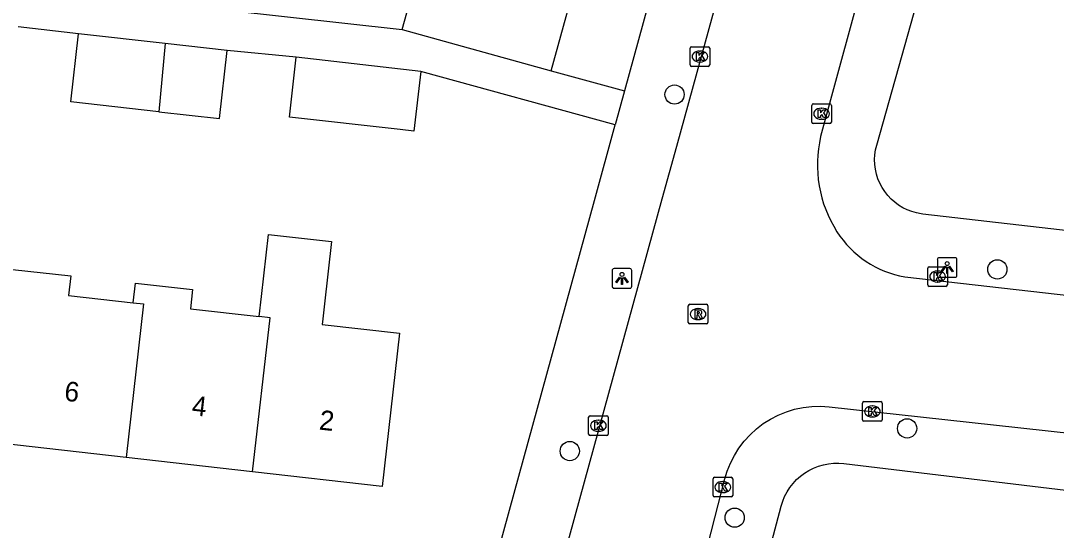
# Model space of a CAD drawing. Extents: x 162026 to 163499, y 387297 to 388169.
# Drawn here: x 162314.8 to 162367.4, y 387674.7 to 387700.6 of the extents above; entities that cross this region are included whole.
import ezdxf

# ---------------------------------------------------------------- set-up
doc = ezdxf.new("R2010")
doc.units = 0
for name, color, linetype in [('IMGEO_Boom', 7, 'Continuous'), ('IMGEO_Kolk', 7, 'Continuous'), ('IMGEO_Lichtpunt', 7, 'Continuous'), ('IMGEO_Pand', 7, 'Continuous'), ('IMGEO_Pand_nummerreeks', 7, 'Continuous'), ('IMGEO_Rijbaan_lokaal_open', 7, 'Continuous'), ('IMGEO_Rioolput', 7, 'Continuous'), ('IMGEO_Voetpad_open', 7, 'Continuous')]:
    doc.layers.add(name, color=color, linetype=linetype)

msp = doc.modelspace()

# ---------------------------------------------------------------- linework, layer by layer
at = {"layer": 'IMGEO_Boom'}
for centre in [(162347.993, 387696.87), (162364.402, 387687.982), (162359.815, 387679.899), (162342.667, 387678.747), (162351.051, 387675.362)]:
    msp.add_circle(centre, 0.489, dxfattribs=at)
at = {"layer": 'IMGEO_Kolk'}
for p, q in [((162348.781, 387698.376), (162348.781, 387699.228)), ((162348.856, 387699.302), (162349.708, 387699.302)), ((162349.269, 387699.082), (162349.294, 387699.082)), ((162349.782, 387699.228), (162349.782, 387698.376)), ((162349.708, 387698.302), (162348.856, 387698.302)), ((162349.292, 387698.522), (162349.267, 387698.522)), ((162354.966, 387695.468), (162354.966, 387696.32)), ((162355.041, 387696.394), (162355.893, 387696.394)), ((162355.454, 387696.174), (162355.479, 387696.174)), ((162355.967, 387696.32), (162355.967, 387695.468)), ((162355.893, 387695.394), (162355.041, 387695.394)), ((162355.477, 387695.614), (162355.452, 387695.614)), ((162360.861, 387687.193), (162360.861, 387688.045)), ((162360.936, 387688.119), (162361.788, 387688.119)), ((162361.862, 387688.045), (162361.862, 387687.193)), ((162361.349, 387687.899), (162361.374, 387687.899)), ((162361.788, 387687.119), (162360.936, 387687.119)), ((162361.372, 387687.339), (162361.347, 387687.339)), ((162357.547, 387680.334), (162357.547, 387681.186)), ((162357.622, 387681.26), (162358.474, 387681.26)), ((162358.548, 387681.186), (162358.548, 387680.334)), ((162358.035, 387681.04), (162358.06, 387681.04)), ((162343.623, 387679.61), (162343.623, 387680.462)), ((162343.698, 387680.536), (162344.55, 387680.536)), ((162344.111, 387680.316), (162344.136, 387680.316)), ((162344.624, 387680.462), (162344.624, 387679.61)), ((162358.474, 387680.26), (162357.622, 387680.26)), ((162358.058, 387680.48), (162358.033, 387680.48)), ((162344.134, 387679.756), (162344.109, 387679.756)), ((162344.55, 387679.536), (162343.698, 387679.536)), ((162349.948, 387676.489), (162349.948, 387677.341)), ((162350.023, 387677.415), (162350.875, 387677.415)), ((162350.436, 387677.195), (162350.461, 387677.195)), ((162350.949, 387677.341), (162350.949, 387676.489)), ((162350.459, 387676.635), (162350.434, 387676.635)), ((162350.875, 387676.415), (162350.023, 387676.415))]:
    msp.add_line(p, q, dxfattribs=at)
for points in [[(162348.781, 387698.376), (162348.781, 387699.228)], [(162348.856, 387699.302), (162349.708, 387699.302)], [(162349.782, 387699.228), (162349.782, 387698.376)], [(162349.102, 387699.002), (162349.225, 387699.002), (162349.225, 387698.851), (162349.355, 387699.002), (162349.519, 387699.002), (162349.373, 387698.851), (162349.526, 387698.602), (162349.374, 387698.602), (162349.289, 387698.766), (162349.225, 387698.699), (162349.225, 387698.602), (162349.102, 387698.602), (162349.102, 387699.002)], [(162349.708, 387698.302), (162348.856, 387698.302)], [(162354.966, 387695.468), (162354.966, 387696.32)], [(162355.041, 387696.394), (162355.893, 387696.394)], [(162355.287, 387696.094), (162355.41, 387696.094), (162355.41, 387695.943), (162355.54, 387696.094), (162355.704, 387696.094), (162355.558, 387695.943), (162355.711, 387695.694), (162355.559, 387695.694), (162355.474, 387695.858), (162355.41, 387695.791), (162355.41, 387695.694), (162355.287, 387695.694), (162355.287, 387696.094)], [(162355.967, 387696.32), (162355.967, 387695.468)], [(162355.893, 387695.394), (162355.041, 387695.394)], [(162360.861, 387687.193), (162360.861, 387688.045)], [(162360.936, 387688.119), (162361.788, 387688.119)], [(162361.862, 387688.045), (162361.862, 387687.193)], [(162361.182, 387687.819), (162361.305, 387687.819), (162361.305, 387687.668), (162361.435, 387687.819), (162361.599, 387687.819), (162361.453, 387687.668), (162361.606, 387687.419), (162361.454, 387687.419), (162361.369, 387687.583), (162361.305, 387687.516), (162361.305, 387687.419), (162361.182, 387687.419), (162361.182, 387687.819)], [(162361.788, 387687.119), (162360.936, 387687.119)], [(162357.547, 387680.334), (162357.547, 387681.186)], [(162357.622, 387681.26), (162358.474, 387681.26)], [(162358.548, 387681.186), (162358.548, 387680.334)], [(162357.868, 387680.96), (162357.991, 387680.96), (162357.991, 387680.809), (162358.121, 387680.96), (162358.285, 387680.96), (162358.139, 387680.809), (162358.292, 387680.56), (162358.14, 387680.56), (162358.055, 387680.724), (162357.991, 387680.657), (162357.991, 387680.56), (162357.868, 387680.56), (162357.868, 387680.96)], [(162343.623, 387679.61), (162343.623, 387680.462)], [(162343.698, 387680.536), (162344.55, 387680.536)], [(162343.944, 387680.236), (162344.067, 387680.236), (162344.067, 387680.085), (162344.197, 387680.236), (162344.361, 387680.236), (162344.215, 387680.085), (162344.368, 387679.836), (162344.216, 387679.836), (162344.131, 387680), (162344.067, 387679.933), (162344.067, 387679.836), (162343.944, 387679.836), (162343.944, 387680.236)], [(162344.624, 387680.462), (162344.624, 387679.61)], [(162358.474, 387680.26), (162357.622, 387680.26)], [(162344.55, 387679.536), (162343.698, 387679.536)], [(162349.948, 387676.489), (162349.948, 387677.341)], [(162350.023, 387677.415), (162350.875, 387677.415)], [(162350.269, 387677.115), (162350.392, 387677.115), (162350.392, 387676.964), (162350.522, 387677.115), (162350.686, 387677.115), (162350.54, 387676.964), (162350.693, 387676.715), (162350.541, 387676.715), (162350.456, 387676.879), (162350.392, 387676.812), (162350.392, 387676.715), (162350.269, 387676.715), (162350.269, 387677.115)], [(162350.949, 387677.341), (162350.949, 387676.489)], [(162350.875, 387676.415), (162350.023, 387676.415)]]:
    msp.add_lwpolyline(points, dxfattribs=at)
for centre, start, end in [((162348.858, 387699.226), 91.552, 178.448), ((162348.858, 387699.226), 91.552, 178.448), ((162349.706, 387699.226), 1.552, 88.448), ((162349.706, 387699.226), 1.552, 88.448), ((162348.858, 387698.378), 181.552, 268.448), ((162348.858, 387698.378), 181.552, 268.448), ((162349.706, 387698.378), 271.552, 358.448), ((162349.706, 387698.378), 271.552, 358.448), ((162355.043, 387696.318), 91.552, 178.448), ((162355.043, 387696.318), 91.552, 178.448), ((162355.891, 387696.318), 1.552, 88.448), ((162355.891, 387696.318), 1.552, 88.448), ((162355.043, 387695.47), 181.552, 268.448), ((162355.043, 387695.47), 181.552, 268.448), ((162355.891, 387695.47), 271.552, 358.448), ((162355.891, 387695.47), 271.552, 358.448), ((162360.938, 387688.043), 91.552, 178.448), ((162360.938, 387688.043), 91.552, 178.448), ((162361.786, 387688.043), 1.552, 88.448), ((162361.786, 387688.043), 1.552, 88.448), ((162360.938, 387687.195), 181.552, 268.448), ((162360.938, 387687.195), 181.552, 268.448), ((162361.786, 387687.195), 271.552, 358.448), ((162361.786, 387687.195), 271.552, 358.448), ((162357.624, 387681.184), 91.552, 178.448), ((162357.624, 387681.184), 91.552, 178.448), ((162358.472, 387681.184), 1.552, 88.448), ((162358.472, 387681.184), 1.552, 88.448), ((162343.7, 387680.46), 91.552, 178.448), ((162343.7, 387680.46), 91.552, 178.448), ((162344.548, 387680.46), 1.552, 88.448), ((162344.548, 387680.46), 1.552, 88.448), ((162357.624, 387680.336), 181.552, 268.448), ((162357.624, 387680.336), 181.552, 268.448), ((162358.472, 387680.336), 271.552, 358.448), ((162358.472, 387680.336), 271.552, 358.448), ((162343.7, 387679.612), 181.552, 268.448), ((162343.7, 387679.612), 181.552, 268.448), ((162344.548, 387679.612), 271.552, 358.448), ((162344.548, 387679.612), 271.552, 358.448), ((162350.025, 387677.339), 91.552, 178.448), ((162350.025, 387677.339), 91.552, 178.448), ((162350.873, 387677.339), 1.552, 88.448), ((162350.873, 387677.339), 1.552, 88.448), ((162350.025, 387676.491), 181.552, 268.448), ((162350.025, 387676.491), 181.552, 268.448), ((162350.873, 387676.491), 271.552, 358.448), ((162350.873, 387676.491), 271.552, 358.448)]:
    msp.add_arc(centre, 0.0765, start, end, dxfattribs=at)
for centre, major_axis, ratio, start_param, end_param in [((162349.268, 387698.802), (-0.387, 0.002), 0.722429, 4.712389, 7.853982), ((162349.293, 387698.802), (-0.39, 0.002), 0.717154, 1.570796, 4.712389), ((162355.453, 387695.894), (-0.387, 0.002), 0.722429, 4.712389, 7.853982), ((162355.478, 387695.894), (-0.39, 0.002), 0.717154, 1.570796, 4.712389), ((162361.348, 387687.619), (-0.387, 0.002), 0.722429, 4.712389, 7.853982), ((162361.373, 387687.619), (-0.39, 0.002), 0.717154, 1.570796, 4.712389), ((162358.034, 387680.76), (-0.387, 0.002), 0.722429, 4.712389, 7.853982), ((162358.059, 387680.76), (-0.39, 0.002), 0.717154, 1.570796, 4.712389), ((162344.11, 387680.036), (-0.387, 0.002), 0.722429, 4.712389, 7.853982), ((162344.135, 387680.036), (-0.39, 0.002), 0.717154, 1.570796, 4.712389), ((162350.435, 387676.915), (-0.387, 0.002), 0.722429, 4.712389, 7.853982), ((162350.46, 387676.915), (-0.39, 0.002), 0.717154, 1.570796, 4.712389)]:
    msp.add_ellipse(centre, major_axis=major_axis, ratio=ratio, start_param=start_param, end_param=end_param, dxfattribs=at)
at = {"layer": 'IMGEO_Lichtpunt'}
for p, q in [((162362.253, 387688.575), (162361.445, 387688.575)), ((162362.253, 387688.575), (162361.445, 387688.575)), ((162361.351, 387688.48), (162361.351, 387687.673)), ((162361.351, 387688.48), (162361.351, 387687.673)), ((162362.347, 387687.673), (162362.347, 387688.48)), ((162362.347, 387687.673), (162362.347, 387688.48)), ((162344.824, 387687.928), (162344.824, 387687.121)), ((162344.824, 387687.928), (162344.824, 387687.121)), ((162345.726, 387688.023), (162344.918, 387688.023)), ((162345.726, 387688.023), (162344.918, 387688.023)), ((162345.82, 387687.121), (162345.82, 387687.928)), ((162345.82, 387687.121), (162345.82, 387687.928)), ((162361.445, 387687.579), (162362.253, 387687.579)), ((162361.445, 387687.579), (162362.253, 387687.579)), ((162344.918, 387687.027), (162345.726, 387687.027)), ((162344.918, 387687.027), (162345.726, 387687.027))]:
    msp.add_line(p, q, dxfattribs=at)
for points in [[(162361.725, 387688.144), (162361.764, 387688.116), (162361.576, 387687.854), (162361.538, 387687.881), (162361.725, 387688.144)], [(162361.827, 387688.096), (162361.874, 387688.096), (162361.874, 387687.774), (162361.827, 387687.774), (162361.827, 387688.096)], [(162361.937, 387688.116), (162361.975, 387688.143), (162362.162, 387687.881), (162362.123, 387687.853), (162361.937, 387688.116)], [(162345.198, 387687.592), (162345.237, 387687.564), (162345.049, 387687.302), (162345.011, 387687.329), (162345.198, 387687.592)], [(162345.3, 387687.544), (162345.347, 387687.544), (162345.347, 387687.222), (162345.3, 387687.222), (162345.3, 387687.544)], [(162345.41, 387687.564), (162345.448, 387687.591), (162345.635, 387687.329), (162345.596, 387687.301), (162345.41, 387687.564)]]:
    msp.add_lwpolyline(points, dxfattribs=at)
for centre in [(162361.85, 387688.278), (162345.323, 387687.726)]:
    msp.add_circle(centre, 0.0994, dxfattribs=at)
for centre, start, end in [((162361.445, 387688.48), 90, 180), ((162361.445, 387688.48), 90, 180), ((162362.253, 387688.48), 0, 90), ((162362.253, 387688.48), 0, 90), ((162344.918, 387687.928), 90, 180), ((162344.918, 387687.928), 90, 180), ((162345.726, 387687.928), 0, 90), ((162345.726, 387687.928), 0, 90), ((162361.445, 387687.673), 180, 270), ((162361.445, 387687.673), 180, 270), ((162362.253, 387687.673), 270, 0), ((162362.253, 387687.673), 270, 360), ((162344.918, 387687.121), 180, 270), ((162344.918, 387687.121), 180, 270), ((162345.726, 387687.121), 270, 0), ((162345.726, 387687.121), 270, 360)]:
    msp.add_arc(centre, 0.0946, start, end, dxfattribs=at)
at = {"layer": 'IMGEO_Pand'}
for points in [[(162334.152, 387700.171), (162335.045, 387703.401), (162333.949, 387703.704), (162334.671, 387706.319)], [(162341.717, 387698.082), (162343.331, 387703.927)], [(162334.152, 387700.171), (162336.898, 387699.413), (162341.717, 387698.082)], [(162321.772, 387695.993), (162317.305, 387696.495), (162317.694, 387699.953)], [(162322.109, 387699.457), (162317.694, 387699.953)], [(162322.109, 387699.457), (162321.772, 387695.993)], [(162321.772, 387695.993), (162324.859, 387695.645), (162325.248, 387699.104)], [(162325.248, 387699.104), (162322.109, 387699.457)], [(162335.089, 387698.045), (162334.744, 387695.009), (162334.049, 387695.088), (162328.42, 387695.727), (162328.765, 387698.763)], [(162335.089, 387698.045), (162328.765, 387698.763)], [(162326.88, 387685.581), (162326.996, 387686.601), (162327.356, 387689.763), (162330.564, 387689.398), (162330.206, 387686.237), (162330.119, 387685.463), (162330.087, 387685.185), (162334.011, 387684.74), (162333.127, 387676.942), (162326.546, 387677.688)], [(162314.232, 387687.01), (162314.322, 387687.796), (162314.343, 387687.982), (162317.302, 387687.647), (162317.189, 387686.657), (162320.477, 387686.284)], [(162320.477, 387686.284), (162320.591, 387687.289), (162323.496, 387686.959), (162323.385, 387685.977), (162326.88, 387685.581)], [(162320.477, 387686.284), (162321.003, 387686.224), (162320.117, 387678.417)], [(162326.546, 387677.688), (162327.435, 387685.518), (162326.88, 387685.581)], [(162320.117, 387678.417), (162313.688, 387679.146)], [(162326.546, 387677.688), (162320.117, 387678.417)]]:
    msp.add_lwpolyline(points, dxfattribs=at)
at = {"layer": 'IMGEO_Rijbaan_lokaal_open'}
for points in [[(162359.865, 387737.092), (162348.086, 387694.231), (162347.351, 387691.554), (162340.921, 387668.156), (162338.402, 387658.991)], [(162366.165, 387733.888), (162357.89, 387703.825), (162355.418, 387694.735)], [(162359.698, 387687.605), (162385.158, 387684.707), (162388.435, 387684.336)], [(162345.444, 387657.423), (162347.977, 387667.289), (162350.554, 387677.328), (162350.674, 387677.724), (162350.837, 387678.132), (162351.036, 387678.525), (162351.269, 387678.898), (162351.535, 387679.249), (162351.831, 387679.574), (162352.155, 387679.872), (162352.505, 387680.14), (162352.877, 387680.376), (162353.268, 387680.577), (162353.676, 387680.743), (162354.097, 387680.871), (162354.528, 387680.961), (162354.965, 387681.013), (162355.405, 387681.025), (162355.844, 387680.998), (162362.969, 387680.217), (162369.61, 387679.49), (162373.999, 387679.009), (162379.974, 387678.355), (162387.668, 387677.512)]]:
    msp.add_lwpolyline(points, dxfattribs=at)
for centre, radius, start, end in [((162361.586, 387693.303), 6.332, 166.9314, 212.5231), ((162360.534, 387692.605), 5.069, 212.2628, 260.5105)]:
    msp.add_arc(centre, radius, start, end, dxfattribs=at)
at = {"layer": 'IMGEO_Rioolput'}
for p, q in [((162348.689, 387685.281), (162348.689, 387686.133)), ((162348.764, 387686.207), (162349.616, 387686.207)), ((162349.177, 387685.987), (162349.202, 387685.987)), ((162349.69, 387686.133), (162349.69, 387685.281)), ((162349.2, 387685.427), (162349.175, 387685.427)), ((162349.616, 387685.207), (162348.764, 387685.207))]:
    msp.add_line(p, q, dxfattribs=at)
for points in [[(162348.689, 387685.281), (162348.689, 387686.133)], [(162348.764, 387686.207), (162349.616, 387686.207)], [(162349.69, 387686.133), (162349.69, 387685.281)], [(162349.278, 387685.905), (162349.026, 387685.907), (162349.026, 387685.507)], [(162349.026, 387685.507), (162349.15, 387685.507), (162349.15, 387685.669), (162349.161, 387685.669)], [(162349.204, 387685.826), (162349.15, 387685.826), (162349.15, 387685.745)], [(162349.15, 387685.745), (162349.202, 387685.745)], [(162349.208, 387685.64), (162349.279, 387685.507), (162349.419, 387685.507), (162349.354, 387685.633)], [(162349.616, 387685.207), (162348.764, 387685.207)]]:
    msp.add_lwpolyline(points, dxfattribs=at)
for centre, radius, start, end in [((162348.766, 387686.131), 0.0765, 91.552, 178.448), ((162348.766, 387686.131), 0.0765, 91.552, 178.448), ((162349.614, 387686.131), 0.0765, 1.552, 88.448), ((162349.614, 387686.131), 0.0765, 1.552, 88.448), ((162349.16, 387685.616), 0.0533, 26.0293, 88.6989), ((162349.186, 387685.934), 0.19, 274.7715, 282.9687), ((162349.21, 387685.73), 0.0964, 77.0061, 93.1865), ((162349.224, 387685.787), 0.0378, 276.6634, 79.6772), ((162349.277, 387685.795), 0.109, 350.3612, 89.416), ((162349.275, 387685.795), 0.112, 277.5842, 350.9817), ((162349.259, 387685.58), 0.108, 29.5134, 73.7905), ((162348.766, 387685.283), 0.0765, 181.552, 268.448), ((162348.766, 387685.283), 0.0765, 181.552, 268.448), ((162349.614, 387685.283), 0.0765, 271.552, 358.448), ((162349.614, 387685.283), 0.0765, 271.552, 358.448)]:
    msp.add_arc(centre, radius, start, end, dxfattribs=at)
for centre, major_axis, ratio, start_param, end_param in [((162349.176, 387685.707), (-0.387, 0.002), 0.722429, 4.712389, 7.853982), ((162349.201, 387685.707), (-0.39, 0.002), 0.717154, 1.570796, 4.712389)]:
    msp.add_ellipse(centre, major_axis=major_axis, ratio=ratio, start_param=start_param, end_param=end_param, dxfattribs=at)
at = {"layer": 'IMGEO_Voetpad_open'}
for points in [[(162358.126, 387743.239), (162345.447, 387697.053)], [(162388.85, 387687.545), (162360.613, 387690.79), (162360.527, 387690.801), (162360.284, 387690.849), (162360.046, 387690.917), (162359.815, 387691.007), (162359.593, 387691.117), (162359.382, 387691.247), (162359.183, 387691.394), (162358.998, 387691.559), (162358.829, 387691.74), (162358.676, 387691.935), (162358.542, 387692.143), (162358.427, 387692.362), (162358.331, 387692.591), (162358.257, 387692.827), (162358.204, 387693.069), (162358.172, 387693.315), (162358.163, 387693.562), (162358.176, 387693.81), (162358.211, 387694.055), (162358.268, 387694.296), (162369.363, 387733.695)], [(162322.344, 387701.485), (162334.152, 387700.171)], [(162317.694, 387699.953), (162314.623, 387700.311)], [(162328.765, 387698.763), (162325.248, 387699.104)], [(162344.975, 387695.331), (162335.089, 387698.045)], [(162341.717, 387698.082), (162345.447, 387697.053)], [(162345.447, 387697.053), (162344.975, 387695.331)], [(162338.076, 387670.221), (162338.123, 387670.37), (162343.92, 387691.488), (162344.975, 387695.331)], [(162351.023, 387666.915), (162353.41, 387675.946), (162353.489, 387676.197), (162353.589, 387676.44), (162353.711, 387676.672), (162353.854, 387676.893), (162354.015, 387677.101), (162354.194, 387677.293), (162354.39, 387677.468), (162354.601, 387677.625), (162354.825, 387677.763), (162355.06, 387677.88), (162355.305, 387677.976), (162355.557, 387678.05), (162355.815, 387678.1), (162356.076, 387678.128), (162356.339, 387678.132), (162356.601, 387678.112), (162386.507, 387674.529)]]:
    msp.add_lwpolyline(points, dxfattribs=at)

# ---------------------------------------------------------------- texts
at = {"layer": 'IMGEO_Pand_nummerreeks'}
for s, rotation, p in [('6', 353.5306, (162316.94, 387681.313)), ('4', 353.5306, (162323.419, 387680.579)), ('2', 353.5313, (162329.895, 387679.845))]:
    msp.add_text(s, height=1, rotation=rotation, dxfattribs=at).set_placement(p)

doc.saveas('drawing.dxf')
